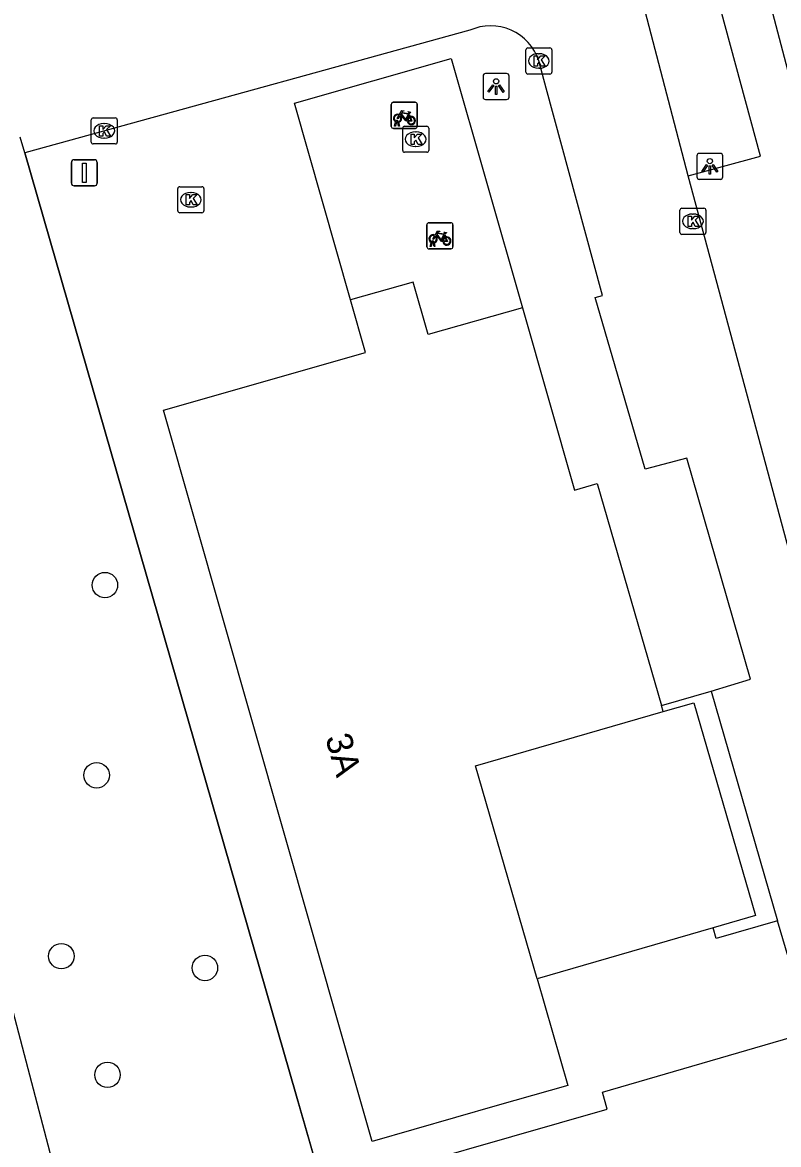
# Model space of a CAD drawing. Extents: x 159053 to 160041, y 380450 to 381422.
# Drawn here: x 159346.86 to 159375.93, y 380562.73 to 380605.84 of the extents above; entities that cross this region are included whole.
import ezdxf

# ---------------------------------------------------------------- set-up
doc = ezdxf.new("R2010")
doc.units = 0
for name, color, linetype in [('IMGEO_Boom', 7, 'Continuous'), ('IMGEO_Fietsenrek', 7, 'Continuous'), ('IMGEO_Hek', 7, 'Continuous'), ('IMGEO_Kolk', 7, 'Continuous'), ('IMGEO_Lichtpunt', 7, 'Continuous'), ('IMGEO_Pand', 7, 'Continuous'), ('IMGEO_Pand_nummerreeks', 7, 'Continuous'), ('IMGEO_Parkeervlak_open', 7, 'Continuous'), ('IMGEO_Vlaggenmast', 7, 'Continuous'), ('IMGEO_Voetpad_open', 7, 'Continuous')]:
    doc.layers.add(name, color=color, linetype=linetype)

msp = doc.modelspace()

# ---------------------------------------------------------------- linework, layer by layer
at = {"layer": 'IMGEO_Boom'}
for centre in [(159350.032, 380584.223), (159349.714, 380576.917), (159348.358, 380569.968), (159353.876, 380569.516), (159350.131, 380565.409)]:
    msp.add_circle(centre, 0.489, dxfattribs=at)
at = {"layer": 'IMGEO_Fietsenrek'}
for p, q in [((159361.041, 380601.843), (159361.041, 380602.684)), ((159361.041, 380602.684), (159361.041, 380601.843)), ((159361.116, 380602.768), (159361.957, 380602.768)), ((159361.957, 380602.768), (159361.116, 380602.768)), ((159362.041, 380602.693), (159362.041, 380601.852)), ((159362.041, 380601.852), (159362.041, 380602.693)), ((159361.168, 380601.852), (159361.207, 380602.012)), ((159361.237, 380602), (159361.202, 380601.852)), ((159361.279, 380602.024), (159361.278, 380602.028)), ((159361.32, 380601.852), (159361.286, 380601.994)), ((159361.31, 380602.035), (159361.311, 380602.028)), ((159361.318, 380601.998), (159361.353, 380601.852)), ((159361.728, 380602.317), (159361.764, 380602.222)), ((159361.966, 380601.768), (159361.125, 380601.768)), ((159361.125, 380601.768), (159361.966, 380601.768)), ((159361.202, 380601.852), (159361.168, 380601.852)), ((159361.353, 380601.852), (159361.32, 380601.852)), ((159362.483, 380598.14), (159363.324, 380598.14)), ((159363.324, 380598.14), (159362.483, 380598.14)), ((159362.408, 380597.215), (159362.408, 380598.056)), ((159362.408, 380598.056), (159362.408, 380597.215)), ((159363.095, 380597.689), (159363.131, 380597.594)), ((159363.408, 380598.065), (159363.408, 380597.224)), ((159363.408, 380597.224), (159363.408, 380598.065)), ((159362.535, 380597.224), (159362.574, 380597.384)), ((159362.604, 380597.372), (159362.569, 380597.224)), ((159362.646, 380597.396), (159362.645, 380597.4)), ((159362.687, 380597.224), (159362.653, 380597.366)), ((159362.677, 380597.407), (159362.678, 380597.4)), ((159362.685, 380597.37), (159362.72, 380597.224)), ((159363.333, 380597.14), (159362.492, 380597.14)), ((159362.492, 380597.14), (159363.333, 380597.14)), ((159362.569, 380597.224), (159362.535, 380597.224)), ((159362.72, 380597.224), (159362.687, 380597.224))]:
    msp.add_line(p, q, dxfattribs=at)
for points in [[(159361.354, 380602.294), (159361.449, 380602.458), (159361.535, 380602.444), (159361.537, 380602.435), (159361.481, 380602.424), (159361.454, 380602.379), (159361.71, 380602.338)], [(159361.375, 380602.242), (159361.323, 380602.152), (159361.283, 380602.127), (159361.284, 380602.174), (159361.339, 380602.268)], [(159361.65, 380602.05), (159361.6, 380602.05), (159361.409, 380602.301), (159361.39, 380602.269)], [(159361.697, 380602.313), (159361.44, 380602.354), (159361.423, 380602.325), (159361.59, 380602.105), (159361.697, 380602.313)], [(159361.745, 380602.215), (159361.715, 380602.292), (159361.606, 380602.074), (159361.649, 380602.074)], [(159361.679, 380602.074), (159361.799, 380602.073), (159361.755, 380602.187)], [(159361.775, 380602.194), (159361.83, 380602.049), (159361.68, 380602.049)], [(159361.71, 380602.338), (159361.735, 380602.387), (159361.729, 380602.391), (159361.706, 380602.395), (159361.694, 380602.402), (159361.693, 380602.405), (159361.695, 380602.41), (159361.79, 380602.395), (159361.792, 380602.385), (159361.782, 380602.372), (159361.77, 380602.366), (159361.756, 380602.372), (159361.728, 380602.317)], [(159362.721, 380597.666), (159362.816, 380597.83), (159362.902, 380597.816), (159362.904, 380597.807), (159362.848, 380597.796), (159362.821, 380597.751), (159363.077, 380597.71)], [(159363.064, 380597.685), (159362.807, 380597.726), (159362.79, 380597.697), (159362.957, 380597.477), (159363.064, 380597.685)], [(159363.077, 380597.71), (159363.102, 380597.759), (159363.096, 380597.763), (159363.073, 380597.767), (159363.061, 380597.774), (159363.06, 380597.777), (159363.062, 380597.782), (159363.157, 380597.767), (159363.159, 380597.757), (159363.149, 380597.744), (159363.137, 380597.738), (159363.123, 380597.744), (159363.095, 380597.689)], [(159362.742, 380597.614), (159362.69, 380597.524), (159362.65, 380597.499), (159362.651, 380597.546), (159362.706, 380597.64)], [(159363.017, 380597.422), (159362.967, 380597.422), (159362.776, 380597.673), (159362.757, 380597.641)], [(159363.112, 380597.587), (159363.082, 380597.664), (159362.973, 380597.446), (159363.016, 380597.446)], [(159363.046, 380597.446), (159363.166, 380597.445), (159363.122, 380597.559)], [(159363.142, 380597.566), (159363.197, 380597.421), (159363.047, 380597.421)]]:
    msp.add_lwpolyline(points, dxfattribs=at)
for centre, radius, start, end in [((159361.119, 380602.69), 0.0779, 92.4484, 184.2845), ((159361.119, 380602.69), 0.0779, 92.4484, 184.2845), ((159361.963, 380602.69), 0.0779, 2.4484, 94.2845), ((159361.963, 380602.69), 0.0779, 2.4484, 94.2845), ((159361.281, 380602.153), 0.159, 62.6766, 242.1369), ((159361.281, 380602.153), 0.129, 63.3192, 238.903), ((159361.261, 380602.024), 0.0499, 12.8025, 158.6934), ((159361.281, 380602.153), 0.159, 253.9967, 271.7867), ((159361.261, 380602.024), 0.0174, 12.8025, 163.4502), ((159361.281, 380602.153), 0.129, 253.415, 269.0204), ((159361.281, 380602.153), 0.129, 283.6043, 43.4302), ((159361.281, 380602.153), 0.159, 283.5766, 46.6042), ((159361.808, 380602.069), 0.159, 113.3408, 178.3217), ((159361.808, 380602.069), 0.159, 187.0065, 105.7708), ((159361.808, 380602.069), 0.129, 113.923, 177.9556), ((159361.808, 380602.069), 0.129, 188.6715, 104.5883), ((159361.119, 380601.846), 0.0779, 182.4484, 274.2845), ((159361.119, 380601.846), 0.0779, 182.4484, 274.2845), ((159361.963, 380601.846), 0.0779, 272.4484, 4.2845), ((159361.963, 380601.846), 0.0779, 272.4484, 4.2845), ((159362.486, 380598.062), 0.0779, 92.4484, 184.2845), ((159362.486, 380598.062), 0.0779, 92.4484, 184.2845), ((159363.33, 380598.062), 0.0779, 2.4484, 94.2845), ((159363.33, 380598.062), 0.0779, 2.4484, 94.2845), ((159362.648, 380597.525), 0.159, 62.6766, 242.1369), ((159362.648, 380597.525), 0.129, 63.3192, 238.903), ((159362.628, 380597.396), 0.0499, 12.8025, 158.6934), ((159362.648, 380597.525), 0.159, 253.9967, 271.7867), ((159362.628, 380597.396), 0.0174, 12.8025, 163.4502), ((159362.648, 380597.525), 0.129, 253.415, 269.0204), ((159362.648, 380597.525), 0.129, 283.6043, 43.4302), ((159362.648, 380597.525), 0.159, 283.5766, 46.6042), ((159363.175, 380597.441), 0.159, 113.3408, 178.3217), ((159363.175, 380597.441), 0.159, 187.0065, 105.7708), ((159363.175, 380597.441), 0.129, 113.923, 177.9556), ((159363.175, 380597.441), 0.129, 188.6715, 104.5883), ((159362.486, 380597.218), 0.0779, 182.4484, 274.2845), ((159362.486, 380597.218), 0.0779, 182.4484, 274.2845), ((159363.33, 380597.218), 0.0779, 272.4484, 4.2845), ((159363.33, 380597.218), 0.0779, 272.4484, 4.2845)]:
    msp.add_arc(centre, radius, start, end, dxfattribs=at)
at = {"layer": 'IMGEO_Hek'}
for points in [[(159359.474, 380595.178), (159357.32, 380602.731), (159363.348, 380604.45), (159366.079, 380594.878)], [(159349.331, 380592.56), (159346.947, 380600.826)], [(159357.369, 380564.683), (159349.331, 380592.56)], [(159366.014, 380534.705), (159360.774, 380552.877), (159357.369, 380564.683)]]:
    msp.add_lwpolyline(points, dxfattribs=at)
at = {"layer": 'IMGEO_Kolk'}
for p, q in [((159366.213, 380603.929), (159366.213, 380604.781)), ((159366.288, 380604.855), (159367.14, 380604.855)), ((159366.701, 380604.635), (159366.726, 380604.635)), ((159367.214, 380604.781), (159367.214, 380603.929)), ((159367.14, 380603.855), (159366.288, 380603.855)), ((159366.724, 380604.075), (159366.699, 380604.075)), ((159349.505, 380601.243), (159349.505, 380602.095)), ((159349.58, 380602.169), (159350.432, 380602.169)), ((159350.506, 380602.095), (159350.506, 380601.243)), ((159349.993, 380601.949), (159350.018, 380601.949)), ((159361.478, 380600.922), (159361.478, 380601.774)), ((159361.553, 380601.848), (159362.405, 380601.848)), ((159361.966, 380601.628), (159361.991, 380601.628)), ((159362.479, 380601.774), (159362.479, 380600.922)), ((159350.432, 380601.169), (159349.58, 380601.169)), ((159350.016, 380601.389), (159349.991, 380601.389)), ((159362.405, 380600.848), (159361.553, 380600.848)), ((159361.989, 380601.068), (159361.964, 380601.068)), ((159352.834, 380598.6), (159352.834, 380599.452)), ((159352.909, 380599.526), (159353.761, 380599.526)), ((159353.835, 380599.452), (159353.835, 380598.6)), ((159353.322, 380599.306), (159353.347, 380599.306)), ((159353.345, 380598.746), (159353.32, 380598.746)), ((159372.134, 380597.769), (159372.134, 380598.621)), ((159372.209, 380598.695), (159373.061, 380598.695)), ((159373.135, 380598.621), (159373.135, 380597.769)), ((159353.761, 380598.526), (159352.909, 380598.526)), ((159372.622, 380598.475), (159372.647, 380598.475)), ((159373.061, 380597.695), (159372.209, 380597.695)), ((159372.645, 380597.915), (159372.62, 380597.915))]:
    msp.add_line(p, q, dxfattribs=at)
for points in [[(159366.213, 380603.929), (159366.213, 380604.781)], [(159366.288, 380604.855), (159367.14, 380604.855)], [(159367.214, 380604.781), (159367.214, 380603.929)], [(159366.534, 380604.555), (159366.657, 380604.555), (159366.657, 380604.404), (159366.787, 380604.555), (159366.951, 380604.555), (159366.805, 380604.404), (159366.958, 380604.155), (159366.806, 380604.155), (159366.721, 380604.319), (159366.657, 380604.252), (159366.657, 380604.155), (159366.534, 380604.155), (159366.534, 380604.555)], [(159367.14, 380603.855), (159366.288, 380603.855)], [(159349.505, 380601.243), (159349.505, 380602.095)], [(159349.58, 380602.169), (159350.432, 380602.169)], [(159350.506, 380602.095), (159350.506, 380601.243)], [(159349.826, 380601.869), (159349.949, 380601.869), (159349.949, 380601.718), (159350.079, 380601.869), (159350.243, 380601.869), (159350.097, 380601.718), (159350.25, 380601.469), (159350.098, 380601.469), (159350.013, 380601.633), (159349.949, 380601.566), (159349.949, 380601.469), (159349.826, 380601.469), (159349.826, 380601.869)], [(159361.478, 380600.922), (159361.478, 380601.774)], [(159361.553, 380601.848), (159362.405, 380601.848)], [(159362.479, 380601.774), (159362.479, 380600.922)], [(159350.432, 380601.169), (159349.58, 380601.169)], [(159361.799, 380601.548), (159361.922, 380601.548), (159361.922, 380601.397), (159362.052, 380601.548), (159362.216, 380601.548), (159362.07, 380601.397), (159362.223, 380601.148), (159362.071, 380601.148), (159361.986, 380601.312), (159361.922, 380601.245), (159361.922, 380601.148), (159361.799, 380601.148), (159361.799, 380601.548)], [(159362.405, 380600.848), (159361.553, 380600.848)], [(159352.834, 380598.6), (159352.834, 380599.452)], [(159352.909, 380599.526), (159353.761, 380599.526)], [(159353.835, 380599.452), (159353.835, 380598.6)], [(159353.155, 380599.226), (159353.278, 380599.226), (159353.278, 380599.075), (159353.408, 380599.226), (159353.572, 380599.226), (159353.426, 380599.075), (159353.579, 380598.826), (159353.427, 380598.826), (159353.342, 380598.99), (159353.278, 380598.923), (159353.278, 380598.826), (159353.155, 380598.826), (159353.155, 380599.226)], [(159372.134, 380597.769), (159372.134, 380598.621)], [(159372.209, 380598.695), (159373.061, 380598.695)], [(159373.135, 380598.621), (159373.135, 380597.769)], [(159353.761, 380598.526), (159352.909, 380598.526)], [(159372.455, 380598.395), (159372.578, 380598.395), (159372.578, 380598.244), (159372.708, 380598.395), (159372.872, 380598.395), (159372.726, 380598.244), (159372.879, 380597.995), (159372.727, 380597.995), (159372.642, 380598.159), (159372.578, 380598.092), (159372.578, 380597.995), (159372.455, 380597.995), (159372.455, 380598.395)], [(159373.061, 380597.695), (159372.209, 380597.695)]]:
    msp.add_lwpolyline(points, dxfattribs=at)
for centre, start, end in [((159366.29, 380604.779), 91.552, 178.448), ((159366.29, 380604.779), 91.552, 178.448), ((159367.138, 380604.779), 1.552, 88.448), ((159367.138, 380604.779), 1.552, 88.448), ((159366.29, 380603.931), 181.552, 268.448), ((159366.29, 380603.931), 181.552, 268.448), ((159367.138, 380603.931), 271.552, 358.448), ((159367.138, 380603.931), 271.552, 358.448), ((159349.582, 380602.093), 91.552, 178.448), ((159349.582, 380602.093), 91.552, 178.448), ((159350.43, 380602.093), 1.552, 88.448), ((159350.43, 380602.093), 1.552, 88.448), ((159361.555, 380601.772), 91.552, 178.448), ((159361.555, 380601.772), 91.552, 178.448), ((159362.403, 380601.772), 1.552, 88.448), ((159362.403, 380601.772), 1.552, 88.448), ((159349.582, 380601.245), 181.552, 268.448), ((159349.582, 380601.245), 181.552, 268.448), ((159350.43, 380601.245), 271.552, 358.448), ((159350.43, 380601.245), 271.552, 358.448), ((159361.555, 380600.924), 181.552, 268.448), ((159361.555, 380600.924), 181.552, 268.448), ((159362.403, 380600.924), 271.552, 358.448), ((159362.403, 380600.924), 271.552, 358.448), ((159352.911, 380599.45), 91.552, 178.448), ((159352.911, 380599.45), 91.552, 178.448), ((159353.759, 380599.45), 1.552, 88.448), ((159353.759, 380599.45), 1.552, 88.448), ((159352.911, 380598.602), 181.552, 268.448), ((159352.911, 380598.602), 181.552, 268.448), ((159353.759, 380598.602), 271.552, 358.448), ((159353.759, 380598.602), 271.552, 358.448), ((159372.211, 380598.619), 91.552, 178.448), ((159372.211, 380598.619), 91.552, 178.448), ((159373.059, 380598.619), 1.552, 88.448), ((159373.059, 380598.619), 1.552, 88.448), ((159372.211, 380597.771), 181.552, 268.448), ((159372.211, 380597.771), 181.552, 268.448), ((159373.059, 380597.771), 271.552, 358.448), ((159373.059, 380597.771), 271.552, 358.448)]:
    msp.add_arc(centre, 0.0765, start, end, dxfattribs=at)
for centre, major_axis, ratio, start_param, end_param in [((159366.7, 380604.355), (-0.387, 0.002), 0.722429, 4.712389, 7.853982), ((159366.725, 380604.355), (-0.39, 0.002), 0.717154, 1.570796, 4.712389), ((159349.992, 380601.669), (-0.387, 0.002), 0.722429, 4.712389, 7.853982), ((159350.017, 380601.669), (-0.39, 0.002), 0.717154, 1.570796, 4.712389), ((159361.965, 380601.348), (-0.387, 0.002), 0.722429, 4.712389, 7.853982), ((159361.99, 380601.348), (-0.39, 0.002), 0.717154, 1.570796, 4.712389), ((159353.321, 380599.026), (-0.387, 0.002), 0.722429, 4.712389, 7.853982), ((159353.346, 380599.026), (-0.39, 0.002), 0.717154, 1.570796, 4.712389), ((159372.621, 380598.195), (-0.387, 0.002), 0.722429, 4.712389, 7.853982), ((159372.646, 380598.195), (-0.39, 0.002), 0.717154, 1.570796, 4.712389)]:
    msp.add_ellipse(centre, major_axis=major_axis, ratio=ratio, start_param=start_param, end_param=end_param, dxfattribs=at)
at = {"layer": 'IMGEO_Lichtpunt'}
for p, q in [((159364.571, 380603.777), (159364.571, 380602.97)), ((159364.571, 380603.777), (159364.571, 380602.97)), ((159365.473, 380603.872), (159364.665, 380603.872)), ((159365.473, 380603.872), (159364.665, 380603.872)), ((159365.567, 380602.97), (159365.567, 380603.777)), ((159365.567, 380602.97), (159365.567, 380603.777)), ((159364.665, 380602.876), (159365.473, 380602.876)), ((159364.665, 380602.876), (159365.473, 380602.876)), ((159372.788, 380600.71), (159372.788, 380599.903)), ((159372.788, 380600.71), (159372.788, 380599.903)), ((159373.69, 380600.805), (159372.882, 380600.805)), ((159373.69, 380600.805), (159372.882, 380600.805)), ((159373.784, 380599.903), (159373.784, 380600.71)), ((159373.784, 380599.903), (159373.784, 380600.71)), ((159372.882, 380599.809), (159373.69, 380599.809)), ((159372.882, 380599.809), (159373.69, 380599.809))]:
    msp.add_line(p, q, dxfattribs=at)
for points in [[(159364.945, 380603.441), (159364.984, 380603.413), (159364.796, 380603.151), (159364.758, 380603.178), (159364.945, 380603.441)], [(159365.047, 380603.393), (159365.094, 380603.393), (159365.094, 380603.071), (159365.047, 380603.071), (159365.047, 380603.393)], [(159365.157, 380603.413), (159365.195, 380603.44), (159365.382, 380603.178), (159365.343, 380603.15), (159365.157, 380603.413)], [(159373.162, 380600.374), (159373.201, 380600.346), (159373.013, 380600.084), (159372.975, 380600.111), (159373.162, 380600.374)], [(159373.264, 380600.326), (159373.311, 380600.326), (159373.311, 380600.004), (159373.264, 380600.004), (159373.264, 380600.326)], [(159373.374, 380600.346), (159373.412, 380600.373), (159373.599, 380600.111), (159373.56, 380600.083), (159373.374, 380600.346)]]:
    msp.add_lwpolyline(points, dxfattribs=at)
for centre in [(159365.07, 380603.575), (159373.287, 380600.508)]:
    msp.add_circle(centre, 0.0994, dxfattribs=at)
for centre, start, end in [((159364.665, 380603.777), 90, 180), ((159364.665, 380603.777), 90, 180), ((159365.473, 380603.777), 0, 90), ((159365.473, 380603.777), 0, 90), ((159364.665, 380602.97), 180, 270), ((159364.665, 380602.97), 180, 270), ((159365.473, 380602.97), 270, 0), ((159365.473, 380602.97), 270, 360), ((159372.882, 380600.71), 90, 180), ((159372.882, 380600.71), 90, 180), ((159373.69, 380600.71), 0, 90), ((159373.69, 380600.71), 0, 90), ((159372.882, 380599.903), 180, 270), ((159372.882, 380599.903), 180, 270), ((159373.69, 380599.903), 270, 0), ((159373.69, 380599.903), 270, 360)]:
    msp.add_arc(centre, 0.0946, start, end, dxfattribs=at)
at = {"layer": 'IMGEO_Pand'}
for points in [[(159366.079, 380594.878), (159362.454, 380593.844), (159361.878, 380595.864), (159359.474, 380595.178)], [(159366.645, 380569.096), (159367.83, 380565.003), (159365.109, 380564.227), (159360.3, 380562.854), (159359.174, 380566.798), (159352.285, 380590.943), (159360.05, 380593.158), (159359.474, 380595.178)], [(159366.079, 380594.878), (159368.078, 380587.872), (159368.96, 380588.123), (159371.423, 380579.593)], [(159371.491, 380579.362), (159371.423, 380579.593)], [(159366.645, 380569.096), (159364.276, 380577.279), (159371.491, 380579.362)]]:
    msp.add_lwpolyline(points, dxfattribs=at)
at = {"layer": 'IMGEO_Parkeervlak_open'}
msp.add_lwpolyline([(159339.254, 380595.623), (159344.292, 380576.221), (159349.404, 380556.748), (159351.079, 380550.293)], dxfattribs=at)
at = {"layer": 'IMGEO_Vlaggenmast'}
for p, q in [((159348.744, 380599.66), (159348.744, 380600.46)), ((159348.744, 380600.46), (159348.744, 380599.66)), ((159348.844, 380600.56), (159349.634, 380600.56)), ((159349.634, 380600.56), (159348.844, 380600.56)), ((159349.734, 380600.46), (159349.734, 380599.66)), ((159349.734, 380599.66), (159349.734, 380600.46)), ((159349.634, 380599.56), (159348.844, 380599.56)), ((159348.844, 380599.56), (159349.634, 380599.56))]:
    msp.add_line(p, q, dxfattribs=at)
msp.add_lwpolyline([(159349.164, 380600.435), (159349.314, 380600.435), (159349.314, 380599.685), (159349.164, 380599.685), (159349.164, 380600.435)], dxfattribs=at)
for centre, start, end in [((159348.844, 380600.46), 90, 180), ((159348.844, 380600.46), 90, 180), ((159349.634, 380600.46), 0, 90), ((159349.634, 380600.46), 360, 90), ((159348.844, 380599.66), 180, 270), ((159348.844, 380599.66), 180, 270), ((159349.634, 380599.66), 270, 0), ((159349.634, 380599.66), 270, 0)]:
    msp.add_arc(centre, 0.1, start, end, dxfattribs=at)
at = {"layer": 'IMGEO_Voetpad_open'}
for points in [[(159372.458, 380599.947), (159375.231, 380600.697), (159373.131, 380608.456), (159370.43, 380607.703)], [(159372.458, 380599.947), (159370.43, 380607.703)], [(159375.567, 380606.708), (159376.974, 380601.336), (159378.191, 380601.66), (159378.936, 380601.858)], [(159364.058, 380605.534), (159349.47, 380601.52), (159346.947, 380600.826)], [(159359.474, 380595.178), (159357.32, 380602.731), (159363.348, 380604.45), (159366.079, 380594.878)], [(159373.337, 380580.146), (159374.85, 380580.61), (159372.405, 380589.101), (159370.801, 380588.679), (159368.873, 380595.27), (159369.159, 380595.348), (159368.482, 380597.841), (159366.995, 380603.315), (159366.712, 380604.359)], [(159346.947, 380600.826), (159346.774, 380601.426)], [(159346.947, 380600.826), (159349.331, 380592.56), (159357.369, 380564.683), (159358.424, 380561.023), (159358.439, 380560.973)], [(159378.59, 380577.165), (159372.458, 380599.947)], [(159371.423, 380579.593), (159373.337, 380580.146)], [(159373.337, 380580.146), (159375.89, 380571.329)], [(159371.491, 380579.362), (159372.675, 380579.704), (159375.042, 380571.527), (159373.409, 380571.054)], [(159358.439, 380560.973), (159369.343, 380564.094), (159369.154, 380564.747), (159377.128, 380567.056), (159376.291, 380569.946), (159375.89, 380571.329)], [(159373.409, 380571.054), (159366.645, 380569.096)], [(159375.89, 380571.329), (159373.528, 380570.645), (159373.409, 380571.054)]]:
    msp.add_lwpolyline(points, dxfattribs=at)
msp.add_arc((159364.86, 380603.76), 1.947, 17.9202, 114.3192, dxfattribs=at)

# ---------------------------------------------------------------- texts
at = {"layer": 'IMGEO_Pand_nummerreeks'}
msp.add_text('3A', height=1, rotation=285.9257, dxfattribs=at).set_placement((159358.495, 380578.364))

doc.saveas('drawing.dxf')
